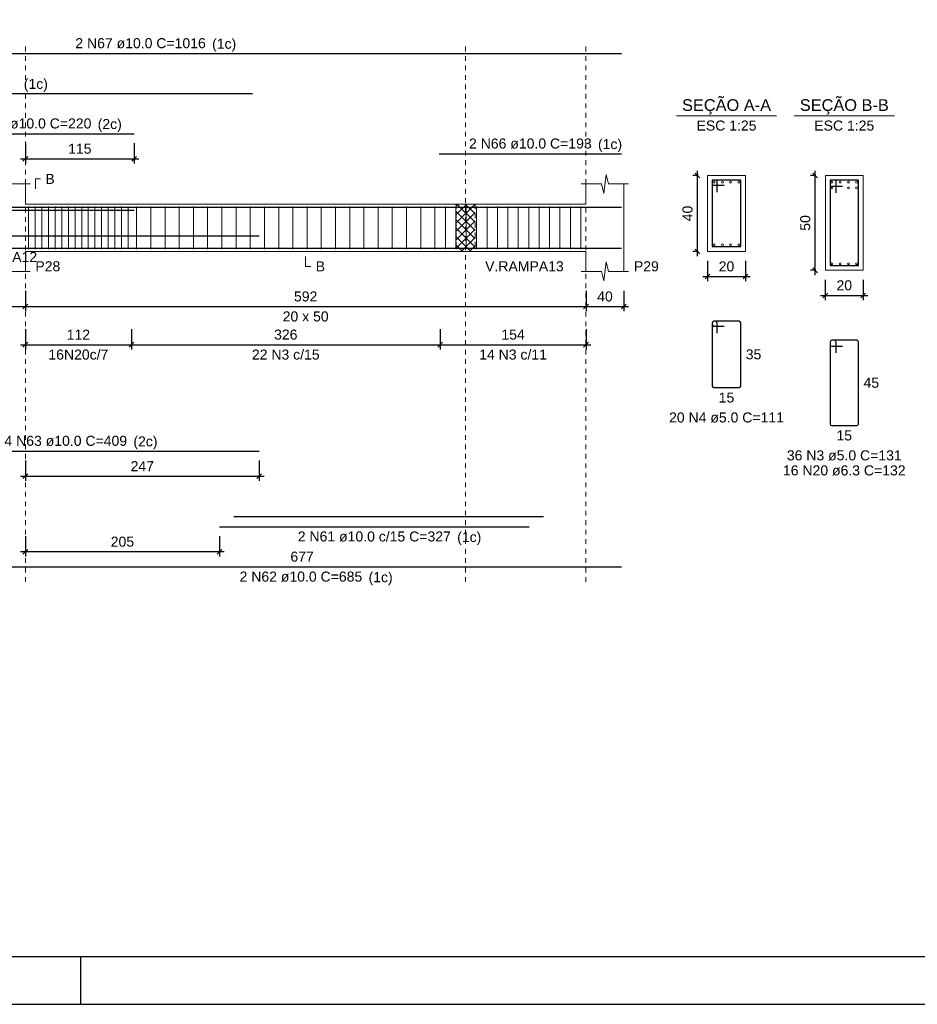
# Model space of a CAD drawing. Header units: millimetres. Extents: x 10 to 1250, y -62 to 528.
# Tile 815 of 909: x 748 to 767, y 133 to 153. Entities that reach past the tile are written whole.
import ezdxf

# ---------------------------------------------------------------- set-up
doc = ezdxf.new("R2010")
doc.units = ezdxf.units.MM
doc.header["$LTSCALE"] = 0.05
doc.linetypes.add('DOT', pattern=[6.35, 0, -6.35])
for name, color, linetype, lineweight in [('Descrição da armadura', 7, 'Continuous', 5), ('DT-Arm complementar', 5, 'Continuous', 5), ('DT-Barras na forma', 2, 'Continuous', 30), ('DT-Barras no corte', 5, 'Continuous', 5), ('DT-Barras rebatidas', 2, 'Continuous', 30), ('DT-Cotas', 9, 'Continuous', 5), ('DT-Forma', 5, 'Continuous', 5), ('DT-Hachura intersecção vigas', 9, 'Continuous', 5), ('DT-Pontilhado', 9, 'DOT', 5), ('DT-Textos', 7, 'Continuous', 5), ('Textos armaduras', 7, 'Continuous', 5)]:
    doc.layers.add(name, color=color, linetype=linetype, lineweight=lineweight)
doc.layers.add('FOLHA_PADRÃO', color=7, linetype='Continuous')
doc.styles.add('Arial', font='arial.ttf')
doc.styles.get("Standard").update_dxf_attribs({"font": 'arial.ttf'})
doc.dimstyles.new('UM_25.000000', dxfattribs={"dimtxt": 0.18, "dimasz": 0.1, "dimexe": 0.1, "dimexo": 0.2, "dimgap": 0, "dimtad": 1, "dimtih": 1, "dimtoh": 1, "dimdec": 1, "dimlfac": 25, "dimzin": 0, "dimdsep": 46, "dimtxsty": 'Standard', "dimcen": 0.09, "dimdle": 0.1, "dimadec": 1, "dimazin": 2, "dimtfac": 1, "dimtdec": 4, "dimtofl": 0, "dimtmove": 0, "dimatfit": 3, "dimfxl": 1, "dimtolj": 1, "dimarcsym": 0})
doc.dimstyles.new('UM_50.000000', dxfattribs={"dimtxt": 0.18, "dimasz": 0.1, "dimexe": 0.1, "dimexo": 0.2, "dimgap": 0.1, "dimtad": 1, "dimdec": 1, "dimlfac": 50, "dimzin": 0, "dimdsep": 46, "dimtxsty": 'Standard', "dimblk": 'OBLIQUE', "dimcen": 0.09, "dimdle": 0.1, "dimadec": 1, "dimazin": 2, "dimtfac": 1, "dimtdec": 1, "dimtofl": 0, "dimtmove": 0, "dimatfit": 3, "dimldrblk": 'OBLIQUE', "dimfxl": 1, "dimtolj": 1, "dimarcsym": 1})

# ---------------------------------------------------------------- blocks, each defined once
blk = doc.blocks.new('_Oblique')
at = {"color": 0, "linetype": 'ByBlock', "lineweight": -2}
blk.add_line((-0.5, -0.5), (0.5, 0.5), dxfattribs=at)
blk = doc.blocks.new('*D2289')
at = {"layer": 'Defpoints', "color": 0, "transparency": 16777216}
for p in [(746.971, 147.945), (747.971, 147.945), (747.971, 147.415)]:
    blk.add_point(p, dxfattribs=at)
at = {"layer": 'DT-Cotas', "color": 0, "lineweight": -2, "transparency": 16777216}
for p, q in [((746.971, 147.745), (746.971, 147.315)), ((747.971, 147.745), (747.971, 147.315)), ((746.871, 147.415), (748.071, 147.415))]:
    blk.add_line(p, q, dxfattribs=at)
at = {"layer": 'DT-Cotas', "color": 0, "lineweight": -2, "transparency": 16777216, "xscale": 0.1, "yscale": 0.1, "zscale": 0.1, "rotation": 180}
blk.add_blockref('_Oblique', (746.971, 147.415), dxfattribs=at)
at = {"layer": 'DT-Cotas', "color": 0, "lineweight": -2, "transparency": 16777216, "xscale": 0.1, "yscale": 0.1, "zscale": 0.1}
blk.add_blockref('_Oblique', (747.971, 147.415), dxfattribs=at)
at = {"layer": 'DT-Cotas', "transparency": 16777216, "insert": (747.471, 147.627), "char_height": 0.2118, "attachment_point": 5, "rotation": 0.0057, "style": 'Arial'}
blk.add_mtext('\\A1;50', dxfattribs=at)
blk = doc.blocks.new('*D2290')
at = {"layer": 'Defpoints', "color": 0, "transparency": 16777216}
for p in [(747.971, 147.945), (759.811, 147.945), (759.811, 147.415)]:
    blk.add_point(p, dxfattribs=at)
at = {"layer": 'DT-Cotas', "color": 0, "lineweight": -2, "transparency": 16777216}
for p, q in [((747.971, 147.745), (747.971, 147.315)), ((759.811, 147.745), (759.811, 147.315)), ((747.871, 147.415), (759.911, 147.415))]:
    blk.add_line(p, q, dxfattribs=at)
at = {"layer": 'DT-Cotas', "color": 0, "lineweight": -2, "transparency": 16777216, "xscale": 0.1, "yscale": 0.1, "zscale": 0.1, "rotation": 180}
blk.add_blockref('_Oblique', (747.971, 147.415), dxfattribs=at)
at = {"layer": 'DT-Cotas', "color": 0, "lineweight": -2, "transparency": 16777216, "xscale": 0.1, "yscale": 0.1, "zscale": 0.1}
blk.add_blockref('_Oblique', (759.811, 147.415), dxfattribs=at)
at = {"layer": 'DT-Cotas', "transparency": 16777216, "insert": (753.891, 147.627), "char_height": 0.2118, "attachment_point": 5, "rotation": 0.0057, "style": 'Arial'}
blk.add_mtext('\\A1;592', dxfattribs=at)
blk = doc.blocks.new('*D2291')
at = {"layer": 'Defpoints', "color": 0, "transparency": 16777216}
for p in [(759.811, 147.945), (760.611, 147.945), (760.611, 147.415)]:
    blk.add_point(p, dxfattribs=at)
at = {"layer": 'DT-Cotas', "color": 0, "lineweight": -2, "transparency": 16777216}
for p, q in [((759.811, 147.745), (759.811, 147.315)), ((760.611, 147.745), (760.611, 147.315)), ((759.711, 147.415), (760.711, 147.415))]:
    blk.add_line(p, q, dxfattribs=at)
at = {"layer": 'DT-Cotas', "color": 0, "lineweight": -2, "transparency": 16777216, "xscale": 0.1, "yscale": 0.1, "zscale": 0.1, "rotation": 180}
blk.add_blockref('_Oblique', (759.811, 147.415), dxfattribs=at)
at = {"layer": 'DT-Cotas', "color": 0, "lineweight": -2, "transparency": 16777216, "xscale": 0.1, "yscale": 0.1, "zscale": 0.1}
blk.add_blockref('_Oblique', (760.611, 147.415), dxfattribs=at)
at = {"layer": 'DT-Cotas', "transparency": 16777216, "insert": (760.211, 147.627), "char_height": 0.2118, "attachment_point": 5, "rotation": 0.0057, "style": 'Arial'}
blk.add_mtext('\\A1;40', dxfattribs=at)
blk = doc.blocks.new('*D2294')
at = {"layer": 'Defpoints', "color": 0, "transparency": 16777216}
for p in [(747.971, 147.14), (750.211, 147.14), (750.211, 146.61)]:
    blk.add_point(p, dxfattribs=at)
at = {"layer": 'DT-Cotas', "color": 0, "lineweight": -2, "transparency": 16777216}
for p, q in [((747.971, 146.94), (747.971, 146.51)), ((750.211, 146.94), (750.211, 146.51)), ((747.871, 146.61), (750.311, 146.61))]:
    blk.add_line(p, q, dxfattribs=at)
at = {"layer": 'DT-Cotas', "color": 0, "lineweight": -2, "transparency": 16777216, "xscale": 0.1, "yscale": 0.1, "zscale": 0.1, "rotation": 180}
blk.add_blockref('_Oblique', (747.971, 146.61), dxfattribs=at)
at = {"layer": 'DT-Cotas', "color": 0, "lineweight": -2, "transparency": 16777216, "xscale": 0.1, "yscale": 0.1, "zscale": 0.1}
blk.add_blockref('_Oblique', (750.211, 146.61), dxfattribs=at)
at = {"layer": 'DT-Cotas', "transparency": 16777216, "insert": (749.091, 146.822), "char_height": 0.2118, "attachment_point": 5, "rotation": 0.0057, "style": 'Arial'}
blk.add_mtext('\\A1;112', dxfattribs=at)
blk = doc.blocks.new('*D2300')
at = {"layer": 'Defpoints', "color": 0, "transparency": 16777216}
for p in [(756.731, 147.14), (759.811, 147.14), (759.811, 146.61)]:
    blk.add_point(p, dxfattribs=at)
at = {"layer": 'DT-Cotas', "color": 0, "lineweight": -2, "transparency": 16777216}
for p, q in [((756.731, 146.94), (756.731, 146.51)), ((759.811, 146.94), (759.811, 146.51)), ((756.631, 146.61), (759.911, 146.61))]:
    blk.add_line(p, q, dxfattribs=at)
at = {"layer": 'DT-Cotas', "color": 0, "lineweight": -2, "transparency": 16777216, "xscale": 0.1, "yscale": 0.1, "zscale": 0.1, "rotation": 180}
blk.add_blockref('_Oblique', (756.731, 146.61), dxfattribs=at)
at = {"layer": 'DT-Cotas', "color": 0, "lineweight": -2, "transparency": 16777216, "xscale": 0.1, "yscale": 0.1, "zscale": 0.1}
blk.add_blockref('_Oblique', (759.811, 146.61), dxfattribs=at)
at = {"layer": 'DT-Cotas', "transparency": 16777216, "insert": (758.271, 146.822), "char_height": 0.2118, "attachment_point": 5, "rotation": 0.0057, "style": 'Arial'}
blk.add_mtext('\\A1;154', dxfattribs=at)
blk = doc.blocks.new('*D2301')
at = {"layer": 'Defpoints', "color": 0, "transparency": 16777216}
for p in [(750.211, 147.14), (756.731, 147.14), (756.731, 146.61)]:
    blk.add_point(p, dxfattribs=at)
at = {"layer": 'DT-Cotas', "color": 0, "lineweight": -2, "transparency": 16777216}
for p, q in [((750.211, 146.94), (750.211, 146.51)), ((756.731, 146.94), (756.731, 146.51)), ((750.111, 146.61), (756.831, 146.61))]:
    blk.add_line(p, q, dxfattribs=at)
at = {"layer": 'DT-Cotas', "color": 0, "lineweight": -2, "transparency": 16777216, "xscale": 0.1, "yscale": 0.1, "zscale": 0.1, "rotation": 180}
blk.add_blockref('_Oblique', (750.211, 146.61), dxfattribs=at)
at = {"layer": 'DT-Cotas', "color": 0, "lineweight": -2, "transparency": 16777216, "xscale": 0.1, "yscale": 0.1, "zscale": 0.1}
blk.add_blockref('_Oblique', (756.731, 146.61), dxfattribs=at)
at = {"layer": 'DT-Cotas', "transparency": 16777216, "insert": (753.471, 146.822), "char_height": 0.2118, "attachment_point": 5, "rotation": 0.0057, "style": 'Arial'}
blk.add_mtext('\\A1;326', dxfattribs=at)
blk = doc.blocks.new('*D2302')
at = {"layer": 'Defpoints', "color": 0, "transparency": 16777216}
for p in [(747.971, 142.767), (752.071, 142.767), (747.971, 142.238)]:
    blk.add_point(p, dxfattribs=at)
at = {"layer": 'DT-Cotas', "color": 0, "lineweight": -2, "transparency": 16777216}
for p, q in [((747.971, 142.567), (747.971, 142.138)), ((752.071, 142.567), (752.071, 142.138)), ((752.171, 142.238), (747.871, 142.238))]:
    blk.add_line(p, q, dxfattribs=at)
at = {"layer": 'DT-Cotas', "color": 0, "lineweight": -2, "transparency": 16777216, "xscale": 0.1, "yscale": 0.1, "zscale": 0.1, "rotation": 180}
blk.add_blockref('_Oblique', (747.971, 142.238), dxfattribs=at)
at = {"layer": 'DT-Cotas', "color": 0, "lineweight": -2, "transparency": 16777216, "xscale": 0.1, "yscale": 0.1, "zscale": 0.1}
blk.add_blockref('_Oblique', (752.071, 142.238), dxfattribs=at)
at = {"layer": 'DT-Cotas', "transparency": 16777216, "insert": (750.021, 142.45), "char_height": 0.2118, "attachment_point": 5, "rotation": 0.0057, "style": 'Arial'}
blk.add_mtext('\\A1;205', dxfattribs=at)
blk = doc.blocks.new('*D2303')
at = {"layer": 'Defpoints', "color": 0, "transparency": 16777216}
for p in [(747.971, 144.363), (752.911, 144.363), (752.911, 143.833)]:
    blk.add_point(p, dxfattribs=at)
at = {"layer": 'DT-Cotas', "color": 0, "lineweight": -2, "transparency": 16777216}
for p, q in [((747.971, 144.163), (747.971, 143.733)), ((752.911, 144.163), (752.911, 143.733)), ((747.871, 143.833), (753.011, 143.833))]:
    blk.add_line(p, q, dxfattribs=at)
at = {"layer": 'DT-Cotas', "color": 0, "lineweight": -2, "transparency": 16777216, "xscale": 0.1, "yscale": 0.1, "zscale": 0.1, "rotation": 180}
blk.add_blockref('_Oblique', (747.971, 143.833), dxfattribs=at)
at = {"layer": 'DT-Cotas', "color": 0, "lineweight": -2, "transparency": 16777216, "xscale": 0.1, "yscale": 0.1, "zscale": 0.1}
blk.add_blockref('_Oblique', (752.911, 143.833), dxfattribs=at)
at = {"layer": 'DT-Cotas', "transparency": 16777216, "insert": (750.441, 144.045), "char_height": 0.2118, "attachment_point": 5, "rotation": 0.0057, "style": 'Arial'}
blk.add_mtext('\\A1;247', dxfattribs=at)
blk = doc.blocks.new('*D2304')
at = {"layer": 'Defpoints', "color": 0, "transparency": 16777216}
for p in [(747.971, 151.063), (750.271, 151.063), (750.271, 150.534)]:
    blk.add_point(p, dxfattribs=at)
at = {"layer": 'DT-Cotas', "color": 0, "lineweight": -2, "transparency": 16777216}
for p, q in [((747.971, 150.863), (747.971, 150.434)), ((750.271, 150.863), (750.271, 150.434)), ((747.871, 150.534), (750.371, 150.534))]:
    blk.add_line(p, q, dxfattribs=at)
at = {"layer": 'DT-Cotas', "color": 0, "lineweight": -2, "transparency": 16777216, "xscale": 0.1, "yscale": 0.1, "zscale": 0.1, "rotation": 180}
blk.add_blockref('_Oblique', (747.971, 150.534), dxfattribs=at)
at = {"layer": 'DT-Cotas', "color": 0, "lineweight": -2, "transparency": 16777216, "xscale": 0.1, "yscale": 0.1, "zscale": 0.1}
blk.add_blockref('_Oblique', (750.271, 150.534), dxfattribs=at)
at = {"layer": 'DT-Cotas', "transparency": 16777216, "insert": (749.121, 150.746), "char_height": 0.2118, "attachment_point": 5, "rotation": 0.0057, "style": 'Arial'}
blk.add_mtext('\\A1;115', dxfattribs=at)
blk = doc.blocks.new('*D2305')
at = {"layer": 'Defpoints', "color": 0, "transparency": 16777216}
for p in [(762.166, 150.18), (762.378, 150.18), (762.378, 148.58)]:
    blk.add_point(p, dxfattribs=at)
at = {"layer": 'DT-Cotas', "color": 0, "lineweight": -2, "transparency": 16777216}
for p, q in [((762.178, 150.18), (762.066, 150.18)), ((762.166, 148.48), (762.166, 150.28)), ((762.178, 148.58), (762.066, 148.58))]:
    blk.add_line(p, q, dxfattribs=at)
at = {"layer": 'DT-Cotas', "color": 0, "lineweight": -2, "transparency": 16777216, "xscale": 0.1, "yscale": 0.1, "zscale": 0.1}
for p, rotation in [((762.166, 150.18), 90), ((762.166, 148.58), 270)]:
    blk.add_blockref('_Oblique', p, dxfattribs=dict(at, rotation=rotation))
at = {"layer": 'DT-Cotas', "transparency": 16777216, "insert": (761.955, 149.38), "char_height": 0.2118, "attachment_point": 5, "rotation": 90, "style": 'Arial'}
blk.add_mtext('\\A1;40', dxfattribs=at)
blk = doc.blocks.new('*D2306')
at = {"layer": 'Defpoints', "color": 0, "transparency": 16777216}
for p in [(762.378, 148.58), (763.178, 148.58), (763.178, 148.051)]:
    blk.add_point(p, dxfattribs=at)
at = {"layer": 'DT-Cotas', "color": 0, "lineweight": -2, "transparency": 16777216}
for p, q in [((762.378, 148.38), (762.378, 147.951)), ((763.178, 148.38), (763.178, 147.951)), ((762.278, 148.051), (763.278, 148.051))]:
    blk.add_line(p, q, dxfattribs=at)
at = {"layer": 'DT-Cotas', "color": 0, "lineweight": -2, "transparency": 16777216, "xscale": 0.1, "yscale": 0.1, "zscale": 0.1, "rotation": 180}
blk.add_blockref('_Oblique', (762.378, 148.051), dxfattribs=at)
at = {"layer": 'DT-Cotas', "color": 0, "lineweight": -2, "transparency": 16777216, "xscale": 0.1, "yscale": 0.1, "zscale": 0.1}
blk.add_blockref('_Oblique', (763.178, 148.051), dxfattribs=at)
at = {"layer": 'DT-Cotas', "transparency": 16777216, "insert": (762.778, 148.262), "char_height": 0.2118, "attachment_point": 5, "rotation": 0.0057, "style": 'Arial'}
blk.add_mtext('\\A1;20', dxfattribs=at)
blk = doc.blocks.new('*D2307')
at = {"layer": 'Defpoints', "color": 0, "transparency": 16777216}
for p in [(764.653, 150.18), (764.865, 150.18), (764.865, 148.18)]:
    blk.add_point(p, dxfattribs=at)
at = {"layer": 'DT-Cotas', "color": 0, "lineweight": -2, "transparency": 16777216}
for p, q in [((764.665, 150.18), (764.553, 150.18)), ((764.653, 148.08), (764.653, 150.28)), ((764.665, 148.18), (764.553, 148.18))]:
    blk.add_line(p, q, dxfattribs=at)
at = {"layer": 'DT-Cotas', "color": 0, "lineweight": -2, "transparency": 16777216, "xscale": 0.1, "yscale": 0.1, "zscale": 0.1}
for p, rotation in [((764.653, 150.18), 90), ((764.653, 148.18), 270)]:
    blk.add_blockref('_Oblique', p, dxfattribs=dict(at, rotation=rotation))
at = {"layer": 'DT-Cotas', "transparency": 16777216, "insert": (764.442, 149.18), "char_height": 0.2118, "attachment_point": 5, "rotation": 90, "style": 'Arial'}
blk.add_mtext('\\A1;50', dxfattribs=at)
blk = doc.blocks.new('*D2308')
at = {"layer": 'Defpoints', "color": 0, "transparency": 16777216}
for p in [(764.865, 148.18), (765.665, 148.18), (765.665, 147.651)]:
    blk.add_point(p, dxfattribs=at)
at = {"layer": 'DT-Cotas', "color": 0, "lineweight": -2, "transparency": 16777216}
for p, q in [((764.865, 147.98), (764.865, 147.551)), ((765.665, 147.98), (765.665, 147.551)), ((764.765, 147.651), (765.765, 147.651))]:
    blk.add_line(p, q, dxfattribs=at)
at = {"layer": 'DT-Cotas', "color": 0, "lineweight": -2, "transparency": 16777216, "xscale": 0.1, "yscale": 0.1, "zscale": 0.1, "rotation": 180}
blk.add_blockref('_Oblique', (764.865, 147.651), dxfattribs=at)
at = {"layer": 'DT-Cotas', "color": 0, "lineweight": -2, "transparency": 16777216, "xscale": 0.1, "yscale": 0.1, "zscale": 0.1}
blk.add_blockref('_Oblique', (765.665, 147.651), dxfattribs=at)
at = {"layer": 'DT-Cotas', "transparency": 16777216, "insert": (765.265, 147.862), "char_height": 0.2118, "attachment_point": 5, "rotation": 0.0057, "style": 'Arial'}
blk.add_mtext('\\A1;20', dxfattribs=at)
blk = doc.blocks.new('A1EST. 1500')
at = {"layer": 'FOLHA_PADRÃO', "color": 1, "linetype": 'Continuous'}
for p, q in [((113.5, 0), (113.5, 1)), ((0, 0), (150.008, 0))]:
    blk.add_line(p, q, dxfattribs=at)
at = {"layer": 'FOLHA_PADRÃO', "color": 6, "linetype": 'Continuous'}
blk.add_lwpolyline([(149, 58.4), (149, 1), (1, 1), (1, 58.4), (149, 58.4)], dxfattribs=at)

msp = doc.modelspace()

# ---------------------------------------------------------------- hatches: boundary and pattern name
at = {"layer": 'DT-Hachura intersecção vigas', "linetype": 'Continuous'}
h = msp.add_hatch(dxfattribs=at)
h.set_pattern_fill('ANSI37', color=256, style=0)
h.set_pattern_definition([(45, (713.7896, 134.53922), (-0.08838835, 0.08838835), []), (135, (713.7896, 134.53922), (-0.08838835, -0.08838835), [])])
h.paths.add_polyline_path([(757.0684, 148.58), (757.4684, 148.58), (757.4684, 149.58), (757.0684, 149.58), (757.0684, 148.58)])

# ---------------------------------------------------------------- linework, layer by layer
at = {"layer": 'DT-Arm complementar'}
for p, q in [((748.0407, 148.63), (748.0407, 149.53)), ((748.1807, 148.63), (748.1807, 149.53)), ((748.3207, 148.63), (748.3207, 149.53)), ((748.4607, 148.63), (748.4607, 149.53)), ((748.6007, 148.63), (748.6007, 149.53)), ((748.7407, 148.63), (748.7407, 149.53)), ((748.8807, 148.63), (748.8807, 149.53)), ((749.0207, 148.63), (749.0207, 149.53)), ((749.1607, 148.63), (749.1607, 149.53)), ((749.3007, 148.63), (749.3007, 149.53)), ((749.4407, 148.63), (749.4407, 149.53)), ((749.5807, 148.63), (749.5807, 149.53)), ((749.7207, 148.63), (749.7207, 149.53)), ((749.8607, 148.63), (749.8607, 149.53)), ((750.0007, 148.63), (750.0007, 149.53)), ((750.1407, 148.63), (750.1407, 149.53)), ((750.3206, 148.63), (750.3206, 149.53)), ((750.6206, 148.63), (750.6206, 149.53)), ((750.9206, 148.63), (750.9206, 149.53)), ((751.2206, 148.63), (751.2206, 149.53)), ((751.5206, 148.63), (751.5206, 149.53)), ((751.8206, 148.63), (751.8206, 149.53)), ((752.1206, 148.63), (752.1206, 149.53)), ((752.4206, 148.63), (752.4206, 149.53)), ((752.7206, 148.63), (752.7206, 149.53)), ((753.0206, 148.63), (753.0206, 149.53)), ((753.3206, 148.63), (753.3206, 149.53)), ((753.6206, 148.63), (753.6206, 149.53)), ((753.9206, 148.63), (753.9206, 149.53)), ((754.2206, 148.63), (754.2206, 149.53)), ((754.5206, 148.63), (754.5206, 149.53)), ((754.8206, 148.63), (754.8206, 149.53)), ((755.1206, 148.63), (755.1206, 149.53)), ((755.4206, 148.63), (755.4206, 149.53)), ((755.7206, 148.63), (755.7206, 149.53)), ((756.0206, 148.63), (756.0206, 149.53)), ((756.3206, 148.63), (756.3206, 149.53)), ((756.6206, 148.63), (756.6206, 149.53)), ((756.8405, 148.63), (756.8405, 149.53)), ((757.0605, 148.63), (757.0605, 149.53)), ((757.2805, 148.63), (757.2805, 149.53)), ((757.5005, 148.63), (757.5005, 149.53)), ((757.7205, 148.63), (757.7205, 149.53)), ((757.9405, 148.63), (757.9405, 149.53)), ((758.1605, 148.63), (758.1605, 149.53)), ((758.3805, 148.63), (758.3805, 149.53)), ((758.6005, 148.63), (758.6005, 149.53)), ((758.8205, 148.63), (758.8205, 149.53)), ((759.0405, 148.63), (759.0405, 149.53)), ((759.2605, 148.63), (759.2605, 149.53)), ((759.4805, 148.63), (759.4805, 149.53)), ((759.7005, 148.63), (759.7005, 149.53))]:
    msp.add_line(p, q, dxfattribs=at)
at = {"layer": 'DT-Barras na forma'}
for p, q in [((762.5782, 150.08), (762.4782, 150.08)), ((762.4782, 150.08), (762.4782, 148.68)), ((763.0782, 150.08), (762.4782, 150.08)), ((762.4782, 150.08), (762.4782, 149.98)), ((762.5782, 149.83), (762.5782, 150.08)), ((763.0782, 148.68), (763.0782, 150.08)), ((765.0912, 150.08), (764.9652, 150.08)), ((764.9652, 150.08), (764.9652, 148.28)), ((765.5652, 150.08), (764.9652, 150.08)), ((764.9652, 150.08), (764.9652, 149.954)), ((765.0912, 149.817), (765.0912, 150.08)), ((765.5652, 148.28), (765.5652, 150.08)), ((762.4782, 149.98), (762.7282, 149.98)), ((764.9652, 149.954), (765.2282, 149.954)), ((762.4782, 148.68), (763.0782, 148.68)), ((764.9652, 148.28), (765.5652, 148.28))]:
    msp.add_line(p, q, dxfattribs=at)
for points in [[(740.2476, 149.51), (752.7707, 149.51)], [(740.2476, 149.51), (760.5606, 149.51)], [(756.7106, 149.51), (760.5606, 149.51)], [(745.8707, 149.45), (750.2707, 149.45)], [(744.738, 148.91), (752.911, 148.91)], [(747.0207, 148.85), (747.0207, 148.65), (760.5606, 148.65)], [(752.0707, 148.65), (758.6106, 148.65)], [(752.3707, 148.65), (758.9106, 148.65)]]:
    msp.add_lwpolyline(points, dxfattribs=at)
at = {"layer": 'DT-Barras no corte'}
for centre in [(762.5182, 150.04), (762.6915, 150.04), (762.8649, 150.04), (763.0382, 150.04), (765.0052, 150.04), (765.0052, 149.92), (765.1785, 150.04), (765.3518, 150.04), (765.3518, 149.92), (765.5252, 150.04), (765.5252, 149.92), (762.5182, 148.72), (762.6915, 148.72), (762.8649, 148.72), (763.0382, 148.72), (765.0052, 148.32), (765.1785, 148.32), (765.3518, 148.32), (765.5252, 148.32)]:
    msp.add_circle(centre, 0.02, dxfattribs=at)
at = {"layer": 'DT-Barras rebatidas'}
for p, q in [((740.2476, 152.7576), (760.5606, 152.7576)), ((740.2476, 151.9104), (752.7707, 151.9104)), ((745.8707, 151.0632), (750.2707, 151.0632)), ((756.7106, 150.6396), (760.5606, 150.6396)), ((762.4782, 147.0733), (762.4782, 145.7333)), ((762.4782, 147.0733), (762.4782, 147.0333)), ((762.5482, 147.1033), (762.5082, 147.1033)), ((763.0482, 147.1033), (762.5082, 147.1033)), ((762.5082, 147.0033), (762.7282, 147.0033)), ((762.5782, 146.8533), (762.5782, 147.0733)), ((763.0782, 145.7333), (763.0782, 147.0733)), ((764.9652, 146.6655), (764.9652, 144.9411)), ((764.9652, 146.6655), (764.9652, 146.6151)), ((765.0534, 146.7033), (765.003, 146.7033)), ((765.5274, 146.7033), (765.003, 146.7033)), ((765.003, 146.5773), (765.2282, 146.5773)), ((765.0912, 146.4403), (765.0912, 146.6655)), ((765.5652, 144.9411), (765.5652, 146.6655)), ((762.5082, 145.7033), (763.0482, 145.7033)), ((765.003, 144.9033), (765.5274, 144.9033)), ((744.738, 144.363), (752.911, 144.363)), ((752.0707, 142.7675), (758.6106, 142.7675)), ((747.0707, 141.9203), (760.5606, 141.9203))]:
    msp.add_line(p, q, dxfattribs=at)
msp.add_lwpolyline([(752.3707, 142.9793), (758.9106, 142.9793)], dxfattribs=at)
for centre, radius, start, end in [((762.5082, 147.0733), 0.03, 90, 180), ((762.5082, 147.0733), 0.03, 90, 180), ((762.5082, 147.0333), 0.03, 180, 270), ((762.5482, 147.0733), 0.03, 0, 90), ((763.0482, 147.0733), 0.03, 0, 90), ((765.003, 146.6655), 0.0378, 90, 180), ((765.003, 146.6655), 0.0378, 90, 180), ((765.003, 146.6151), 0.0378, 180, 270), ((765.0534, 146.6655), 0.0378, 0, 90), ((765.5274, 146.6655), 0.0378, 0, 90), ((762.5082, 145.7333), 0.03, 180, 270), ((763.0482, 145.7333), 0.03, 270, 0), ((765.003, 144.9411), 0.0378, 180, 270), ((765.5274, 144.9411), 0.0378, 270, 0)]:
    msp.add_arc(centre, radius, start, end, dxfattribs=at)
at = {"layer": 'DT-Forma'}
for p, q in [((760.1856, 149.8036), (760.2356, 150.2036)), ((760.2356, 150.2036), (760.2856, 150.0036)), ((763.1782, 150.18), (762.3782, 150.18)), ((762.3782, 150.18), (762.3782, 150.18)), ((762.3782, 150.18), (762.3782, 148.58)), ((763.1782, 148.58), (763.1782, 150.18)), ((763.1782, 150.18), (763.1782, 150.18)), ((765.6652, 150.18), (764.8652, 150.18)), ((764.8652, 150.18), (764.8652, 150.18)), ((764.8652, 150.18), (764.8652, 148.18)), ((765.6652, 148.18), (765.6652, 150.18)), ((765.6652, 150.18), (765.6652, 150.18)), ((747.5457, 150.0036), (748.0707, 150.0036)), ((747.9707, 150.0036), (747.9707, 149.58)), ((759.7105, 150.0036), (760.1356, 150.0036)), ((759.8105, 149.58), (759.8105, 150.0036)), ((760.1356, 150.0036), (760.1856, 149.8036)), ((760.2856, 150.0036), (760.7106, 150.0036)), ((760.6106, 150.0036), (760.6106, 149.58)), ((747.9707, 149.58), (757.0684, 149.58)), ((757.0684, 149.58), (757.4684, 149.58)), ((757.4684, 149.58), (759.8105, 149.58)), ((747.9707, 148.1564), (747.9707, 148.58)), ((747.9707, 148.58), (757.0684, 148.58)), ((757.0684, 148.58), (757.4684, 148.58)), ((757.4684, 148.58), (759.8105, 148.58)), ((759.8105, 148.58), (759.8105, 148.1564)), ((760.6106, 148.1564), (760.6106, 148.58)), ((762.3782, 148.58), (763.1782, 148.58)), ((762.3782, 148.58), (762.3782, 148.58)), ((763.1782, 148.58), (763.1782, 148.58)), ((760.1856, 147.9564), (760.2356, 148.3564)), ((760.2356, 148.3564), (760.2856, 148.1564)), ((747.5457, 148.1564), (748.0707, 148.1564)), ((759.7105, 148.1564), (760.1356, 148.1564)), ((760.1356, 148.1564), (760.1856, 147.9564)), ((760.2856, 148.1564), (760.7106, 148.1564)), ((764.8652, 148.18), (765.6652, 148.18)), ((764.8652, 148.18), (764.8652, 148.18)), ((765.6652, 148.18), (765.6652, 148.18))]:
    msp.add_line(p, q, dxfattribs=at)
at = {"layer": 'DT-Forma', "linetype": 'Continuous'}
msp.add_line((760.6106, 149.58), (760.6106, 148.58), dxfattribs=at)
at = {"layer": 'DT-Pontilhado', "ltscale": 0.2}
for p, q in [((747.9707, 141.6026), (747.9707, 152.9694)), ((757.2684, 141.6026), (757.2684, 152.9694)), ((759.8105, 141.6026), (759.8105, 152.9694)), ((757.0684, 149.58), (757.0684, 148.58)), ((757.4684, 149.58), (757.4684, 148.58))]:
    msp.add_line(p, q, dxfattribs=at)
at = {"layer": 'DT-Textos'}
for p, q in [((761.7192, 151.4449), (763.8372, 151.4449)), ((764.2062, 151.4449), (766.3242, 151.4449))]:
    msp.add_line(p, q, dxfattribs=at)
for points in [[(748.1825, 149.8977), (748.1825, 150.1095), (748.2884, 150.1095)], [(753.8906, 148.4741), (753.8906, 148.2623), (753.9965, 148.2623)]]:
    msp.add_lwpolyline(points, dxfattribs=at)

# ---------------------------------------------------------------- block references
msp.add_blockref('A1EST. 1500', (635.6409, 132.6844))

# ---------------------------------------------------------------- texts
at = {"layer": 'Descrição da armadura', "linetype": 'Continuous', "char_height": 0.2118, "attachment_point": 8, "line_spacing_factor": 0.798, "style": 'Arial'}
for s, insert, width in [('2 N67 ø10.0 C=1016', (750.4041, 152.8635), 5.524605), ('3 N64 ø10.0 C=220', (748.0707, 151.1691), 5.194653), ('2 N66 ø10.0 C=193', (758.6356, 150.7455), 5.194653), ('16N20c/7', (749.0907, 146.2926), 2.539679), ('22 N3 c/15', (753.4706, 146.2926), 2.869342), ('14 N3 c/11', (758.2705, 146.2926), 2.869342), ('20 N4 ø5.0 C=111', (762.7782, 144.962), 4.8647), ('4 N63 ø10.0 C=409', (748.8245, 144.4689), 5.194653), ('36 N3 ø5.0 C=131', (765.2652, 144.162), 4.8647), ('16 N20 ø6.3 C=132', (765.2652, 143.8443), 5.194653), ('2 N61 ø10.0 c/15 C=327', (755.3406, 142.4498), 6.480859), ('2 N62 ø10.0 C=685', (753.7907, 141.6026), 5.194653)]:
    msp.add_mtext(s, dxfattribs=dict(at, insert=insert, width=width))
at = {"layer": 'DT-Textos', "line_spacing_factor": 0.798, "style": 'Arial'}
for s, insert, char_height, width, attachment_point in [('(1c)', (751.9146, 152.7932), 0.2118, 1.009083, 7), ('(1c)', (747.9376, 151.9462), 0.2118, 1.009083, 7), ('SEÇÃO A-A', (762.7786, 151.4692), 0.2471, 4.254532, 8), ('SEÇÃO B-B', (765.2656, 151.4692), 0.2471, 4.254532, 8), ('(2c)', (749.4986, 151.0992), 0.2118, 1.009083, 7), ('ESC 1:25', (762.7782, 151.1272), 0.2118, 2.507973, 8), ('ESC 1:25', (765.2652, 151.1272), 0.2118, 2.507973, 8), ('(1c)', (760.0636, 150.6752), 0.2118, 1.009083, 7), ('B', (748.3943, 150.0036), 0.2118, 0.390816, 7), ('V.RAMPA12', (746.5595, 148.3564), 0.2118, 3.289032, 7), ('P28', (748.1825, 148.1564), 0.2118, 1.042557, 7), ('B', (754.1024, 148.1564), 0.2118, 0.390816, 7), ('V.RAMPA13', (757.6802, 148.1564), 0.2118, 3.289032, 7), ('P29', (760.8224, 148.1564), 0.2118, 1.042557, 7), ('20 x 50', (753.8906, 147.0974), 0.2118, 1.922035, 8), ('(2c)', (750.2526, 144.3992), 0.2118, 1.009083, 7), ('(1c)', (757.0906, 142.3802), 0.2118, 1.009083, 7), ('(1c)', (755.2186, 141.5322), 0.2118, 1.009083, 7)]:
    msp.add_mtext(s, dxfattribs=dict(at, insert=insert, char_height=char_height, width=width, attachment_point=attachment_point))
at = {"layer": 'Textos armaduras', "linetype": 'Continuous', "char_height": 0.2118, "attachment_point": 7, "line_spacing_factor": 0.798, "style": 'Arial'}
for s, insert, width in [('35', (763.1841, 146.2974), 0.659905), ('45', (765.6711, 145.6974), 0.659905), ('15', (762.6132, 145.3856), 0.659905), ('15', (765.1002, 144.5856), 0.659905), ('677', (753.5682, 142.0262), 0.989858)]:
    msp.add_mtext(s, dxfattribs=dict(at, insert=insert, width=width))

# ---------------------------------------------------------------- dimensions: what is measured, and where the dimension line sits
at = {"layer": 'DT-Cotas'}
for base, p1, p2, dimstyle, override, picture, middle in [((750.2707, 150.5337), (747.9707, 151.0632), (750.2707, 151.0632), 'UM_50.000000', {"dimtxt": 0.2118, "dimasz": 0.1, "dimexe": 0.1, "dimexo": 0.2, "dimtad": 1, "dimtih": 0, "dimtoh": 0, "dimdec": 1, "dimlfac": 50, "dimzin": 8, "dimtxsty": 'Arial', "dimblk": 'Oblique', "dimblk1": 'Oblique', "dimblk2": 'Oblique', "dimsah": 1, "dimdle": 0.1, "dimse1": 0, "dimse2": 0, "dimclrt": 256, "dimadec": 1, "dimazin": 3, "dimtmove": 2, "dimldrblk": 'Oblique'}, '*D2304', (749.1207, 150.7455)), ((763.1782, 148.0505), (762.3782, 148.58), (763.1782, 148.58), 'UM_25.000000', {"dimtxt": 0.2118, "dimasz": 0.1, "dimexe": 0.1, "dimexo": 0.2, "dimtad": 1, "dimtih": 0, "dimtoh": 0, "dimdec": 1, "dimlfac": 25, "dimzin": 8, "dimtxsty": 'Arial', "dimblk": 'Oblique', "dimblk1": 'Oblique', "dimblk2": 'Oblique', "dimsah": 1, "dimdle": 0.1, "dimse1": 0, "dimse2": 0, "dimclrt": 256, "dimadec": 1, "dimazin": 3, "dimtmove": 2, "dimldrblk": 'Oblique'}, '*D2306', (762.7782, 148.2623)), ((765.6652, 147.6505), (764.8652, 148.18), (765.6652, 148.18), 'UM_25.000000', {"dimtxt": 0.2118, "dimasz": 0.1, "dimexe": 0.1, "dimexo": 0.2, "dimtad": 1, "dimtih": 0, "dimtoh": 0, "dimdec": 1, "dimlfac": 25, "dimzin": 8, "dimtxsty": 'Arial', "dimblk": 'Oblique', "dimblk1": 'Oblique', "dimblk2": 'Oblique', "dimsah": 1, "dimdle": 0.1, "dimse1": 0, "dimse2": 0, "dimclrt": 256, "dimadec": 1, "dimazin": 3, "dimtmove": 2, "dimldrblk": 'Oblique'}, '*D2308', (765.2652, 147.8623)), ((747.9707, 147.4151), (746.9707, 147.9446), (747.9707, 147.9446), 'UM_50.000000', {"dimtxt": 0.2118, "dimasz": 0.1, "dimexe": 0.1, "dimexo": 0.2, "dimtad": 1, "dimtih": 0, "dimtoh": 0, "dimdec": 1, "dimlfac": 50, "dimzin": 8, "dimtxsty": 'Arial', "dimblk": 'Oblique', "dimblk1": 'Oblique', "dimblk2": 'Oblique', "dimsah": 1, "dimdle": 0.1, "dimse1": 0, "dimse2": 0, "dimclrt": 256, "dimadec": 1, "dimazin": 3, "dimtmove": 2, "dimldrblk": 'Oblique'}, '*D2289', (747.4707, 147.6269)), ((759.8105, 147.4151), (747.9707, 147.9446), (759.8105, 147.9446), 'UM_50.000000', {"dimtxt": 0.2118, "dimasz": 0.1, "dimexe": 0.1, "dimexo": 0.2, "dimtad": 1, "dimtih": 0, "dimtoh": 0, "dimdec": 1, "dimlfac": 50, "dimzin": 8, "dimtxsty": 'Arial', "dimblk": 'Oblique', "dimblk1": 'Oblique', "dimblk2": 'Oblique', "dimsah": 1, "dimdle": 0.1, "dimse1": 0, "dimse2": 0, "dimclrt": 256, "dimadec": 1, "dimazin": 3, "dimtmove": 2, "dimldrblk": 'Oblique'}, '*D2290', (753.8906, 147.6269)), ((760.6106, 147.4151), (759.8105, 147.9446), (760.6106, 147.9446), 'UM_50.000000', {"dimtxt": 0.2118, "dimasz": 0.1, "dimexe": 0.1, "dimexo": 0.2, "dimtad": 1, "dimtih": 0, "dimtoh": 0, "dimdec": 1, "dimlfac": 50, "dimzin": 8, "dimtxsty": 'Arial', "dimblk": 'Oblique', "dimblk1": 'Oblique', "dimblk2": 'Oblique', "dimsah": 1, "dimdle": 0.1, "dimse1": 0, "dimse2": 0, "dimclrt": 256, "dimadec": 1, "dimazin": 3, "dimtmove": 2, "dimldrblk": 'Oblique'}, '*D2291', (760.2106, 147.6269)), ((750.2107, 146.6103), (747.9707, 147.1398), (750.2107, 147.1398), 'UM_50.000000', {"dimtxt": 0.2118, "dimasz": 0.1, "dimexe": 0.1, "dimexo": 0.2, "dimtad": 1, "dimtih": 0, "dimtoh": 0, "dimdec": 1, "dimlfac": 50, "dimzin": 8, "dimtxsty": 'Arial', "dimblk": 'Oblique', "dimblk1": 'Oblique', "dimblk2": 'Oblique', "dimsah": 1, "dimdle": 0.1, "dimse1": 0, "dimse2": 0, "dimclrt": 256, "dimadec": 1, "dimazin": 3, "dimtmove": 2, "dimldrblk": 'Oblique'}, '*D2294', (749.0907, 146.8221)), ((756.7305, 146.6103), (750.2107, 147.1398), (756.7305, 147.1398), 'UM_50.000000', {"dimtxt": 0.2118, "dimasz": 0.1, "dimexe": 0.1, "dimexo": 0.2, "dimtad": 1, "dimtih": 0, "dimtoh": 0, "dimdec": 1, "dimlfac": 50, "dimzin": 8, "dimtxsty": 'Arial', "dimblk": 'Oblique', "dimblk1": 'Oblique', "dimblk2": 'Oblique', "dimsah": 1, "dimdle": 0.1, "dimse1": 0, "dimse2": 0, "dimclrt": 256, "dimadec": 1, "dimazin": 3, "dimtmove": 2, "dimldrblk": 'Oblique'}, '*D2301', (753.4706, 146.8221)), ((759.8105, 146.6103), (756.7305, 147.1398), (759.8105, 147.1398), 'UM_50.000000', {"dimtxt": 0.2118, "dimasz": 0.1, "dimexe": 0.1, "dimexo": 0.2, "dimtad": 1, "dimtih": 0, "dimtoh": 0, "dimdec": 1, "dimlfac": 50, "dimzin": 8, "dimtxsty": 'Arial', "dimblk": 'Oblique', "dimblk1": 'Oblique', "dimblk2": 'Oblique', "dimsah": 1, "dimdle": 0.1, "dimse1": 0, "dimse2": 0, "dimclrt": 256, "dimadec": 1, "dimazin": 3, "dimtmove": 2, "dimldrblk": 'Oblique'}, '*D2300', (758.2705, 146.8221)), ((752.911, 143.8335), (747.971, 144.363), (752.911, 144.363), 'UM_50.000000', {"dimtxt": 0.2118, "dimasz": 0.1, "dimexe": 0.1, "dimexo": 0.2, "dimtad": 1, "dimtih": 0, "dimtoh": 0, "dimdec": 1, "dimlfac": 50, "dimzin": 8, "dimtxsty": 'Arial', "dimblk": 'Oblique', "dimblk1": 'Oblique', "dimblk2": 'Oblique', "dimsah": 1, "dimdle": 0.1, "dimse1": 0, "dimse2": 0, "dimclrt": 256, "dimadec": 1, "dimazin": 3, "dimtmove": 2, "dimldrblk": 'Oblique'}, '*D2303', (750.441, 144.0453)), ((747.9707, 142.238), (752.0707, 142.7675), (747.9707, 142.7675), 'UM_50.000000', {"dimtxt": 0.2118, "dimasz": 0.1, "dimexe": 0.1, "dimexo": 0.2, "dimtad": 1, "dimtih": 0, "dimtoh": 0, "dimdec": 1, "dimlfac": 50, "dimzin": 8, "dimtxsty": 'Arial', "dimblk": 'Oblique', "dimblk1": 'Oblique', "dimblk2": 'Oblique', "dimsah": 1, "dimdle": 0.1, "dimse1": 0, "dimse2": 0, "dimclrt": 256, "dimadec": 1, "dimazin": 3, "dimtmove": 2, "dimldrblk": 'Oblique'}, '*D2302', (750.0207, 142.4498))]:
    dim = msp.add_linear_dim(base=base, p1=p1, p2=p2, dimstyle=dimstyle, override=override, dxfattribs=at)
    dim.commit()
    dim.dimension.update_dxf_attribs({"geometry": picture, "text_midpoint": middle, "dimtype": 160, "text_rotation": 0.00573})
for base, p1, p2, picture, middle in [((762.1664, 150.18), (762.3782, 148.58), (762.3782, 150.18), '*D2305', (761.9546, 149.38)), ((764.6534, 150.18), (764.8652, 148.18), (764.8652, 150.18), '*D2307', (764.4416, 149.18))]:
    dim = msp.add_linear_dim(base=base, p1=p1, p2=p2, angle=90, dimstyle='UM_25.000000', override={"dimtxt": 0.2118, "dimasz": 0.1, "dimexe": 0.1, "dimexo": 0.2, "dimtad": 1, "dimtih": 0, "dimtoh": 0, "dimdec": 1, "dimlfac": 25, "dimzin": 8, "dimtxsty": 'Arial', "dimblk": 'Oblique', "dimblk1": 'Oblique', "dimblk2": 'Oblique', "dimsah": 1, "dimdle": 0.1, "dimse1": 0, "dimse2": 0, "dimclrt": 256, "dimadec": 1, "dimazin": 3, "dimtmove": 2, "dimldrblk": 'Oblique'}, dxfattribs=at)
    dim.commit()
    dim.dimension.update_dxf_attribs({"geometry": picture, "text_midpoint": middle, "dimtype": 160, "text_rotation": 90})

doc.saveas('drawing.dxf')
